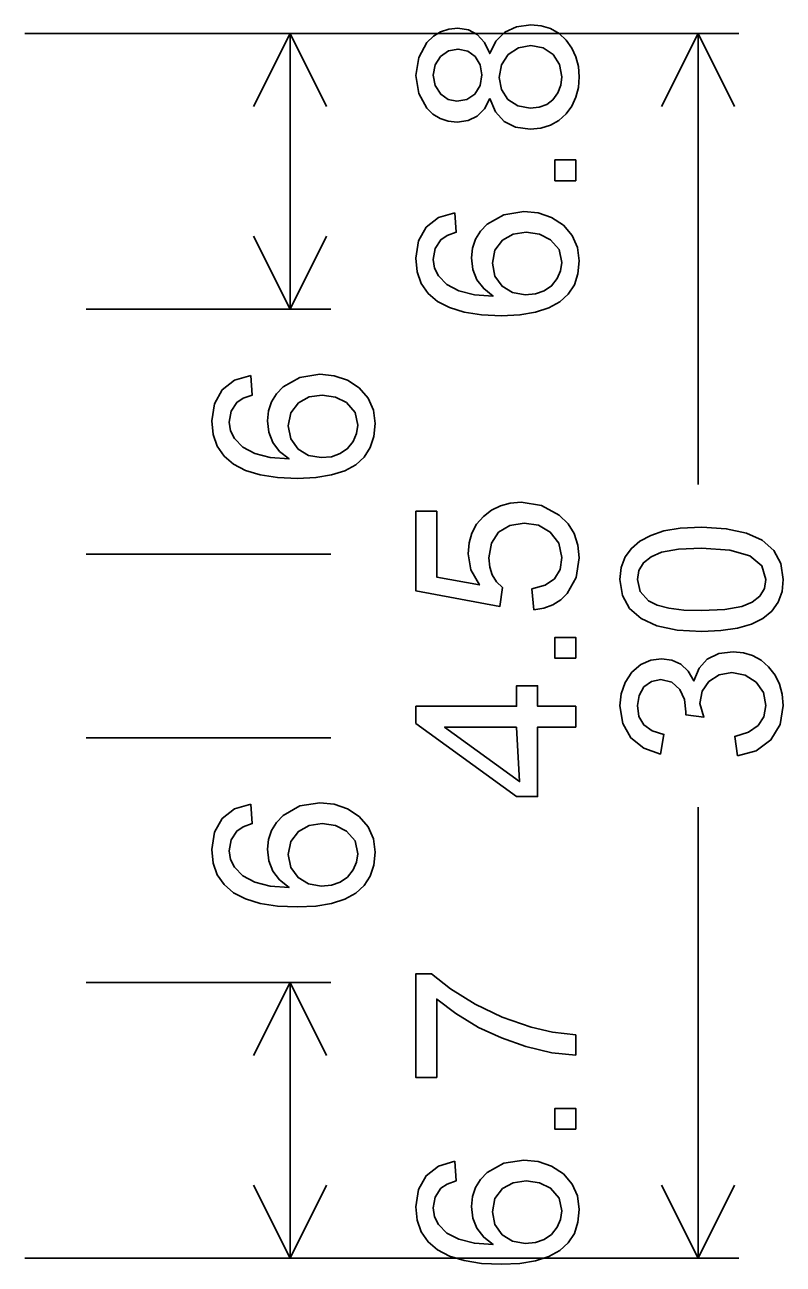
# Model space of a CAD drawing. Extents: x 1001568 to 1002149, y 1840825 to 1841423.
# Drawn here: x 1002014.699 to 1002016.248, y 1841271.943 to 1841274.474 of the extents above; entities that cross this region are included whole.
import ezdxf

# ---------------------------------------------------------------- set-up
doc = ezdxf.new("R2010")
doc.units = 0
doc.layers.add('SIGNS', color=7, linetype='Continuous')

msp = doc.modelspace()

# ---------------------------------------------------------------- linework, layer by layer
at = {"layer": 'SIGNS'}
for p, q in [((1002016.1578, 1841274.4559), (1002014.6995, 1841274.4559)), ((1002015.3245, 1841274.4559), (1002014.8245, 1841274.4559)), ((1002015.1666, 1841274.3069), (1002015.2411, 1841274.4559)), ((1002015.2411, 1841274.1747), (1002015.2411, 1841274.4559)), ((1002015.3156, 1841274.3069), (1002015.2411, 1841274.4559)), ((1002016, 1841274.3069), (1002016.0745, 1841274.4559)), ((1002016.0745, 1841273.5354), (1002016.0745, 1841274.4559)), ((1002016.149, 1841274.3069), (1002016.0745, 1841274.4559)), ((1002015.2411, 1841274.1747), (1002015.2411, 1841273.8934)), ((1002015.1666, 1841274.0425), (1002015.2411, 1841273.8934)), ((1002015.3156, 1841274.0425), (1002015.2411, 1841273.8934)), ((1002015.3245, 1841273.8934), (1002014.8245, 1841273.8934)), ((1002015.3245, 1841273.3934), (1002014.8245, 1841273.3934)), ((1002015.3245, 1841273.0184), (1002014.8245, 1841273.0184)), ((1002016.0745, 1841272.8765), (1002016.0745, 1841271.9559)), ((1002015.3245, 1841272.5184), (1002014.8245, 1841272.5184)), ((1002015.3245, 1841272.5184), (1002014.8245, 1841272.5184)), ((1002015.1666, 1841272.3694), (1002015.2411, 1841272.5184)), ((1002015.2411, 1841272.2372), (1002015.2411, 1841272.5184)), ((1002015.3156, 1841272.3694), (1002015.2411, 1841272.5184)), ((1002015.2411, 1841272.2372), (1002015.2411, 1841271.9559)), ((1002015.1666, 1841272.105), (1002015.2411, 1841271.9559)), ((1002015.3156, 1841272.105), (1002015.2411, 1841271.9559)), ((1002016, 1841272.105), (1002016.0745, 1841271.9559)), ((1002016.149, 1841272.105), (1002016.0745, 1841271.9559)), ((1002016.1578, 1841271.9559), (1002014.6995, 1841271.9559)), ((1002015.3245, 1841271.9559), (1002014.8245, 1841271.9559))]:
    msp.add_line(p, q, dxfattribs=at)
for points in [[(1002015.649, 1841274.3235), (1002015.6605, 1841274.2962), (1002015.6781, 1841274.2767), (1002015.7018, 1841274.265), (1002015.7316, 1841274.2612), (1002015.7533, 1841274.2632), (1002015.7727, 1841274.2691), (1002015.79, 1841274.2788), (1002015.8048, 1841274.2923), (1002015.8166, 1841274.308), (1002015.8249, 1841274.3259), (1002015.8299, 1841274.3457), (1002015.8315, 1841274.3676), (1002015.83, 1841274.389), (1002015.825, 1841274.4087), (1002015.8167, 1841274.4265), (1002015.8051, 1841274.4426), (1002015.7904, 1841274.4563), (1002015.7733, 1841274.4663), (1002015.7541, 1841274.472), (1002015.7327, 1841274.474), (1002015.7036, 1841274.4701), (1002015.6798, 1841274.4592), (1002015.6617, 1841274.4409), (1002015.649, 1841274.4153), (1002015.6381, 1841274.4378), (1002015.6235, 1841274.4539), (1002015.6053, 1841274.4636), (1002015.5836, 1841274.4669), (1002015.5652, 1841274.4651), (1002015.5485, 1841274.4596), (1002015.5338, 1841274.4505), (1002015.5208, 1841274.438), (1002015.5039, 1841274.4075), (1002015.4982, 1841274.3706), (1002015.5038, 1841274.3338), (1002015.5203, 1841274.3039), (1002015.533, 1841274.2914), (1002015.5476, 1841274.2825), (1002015.5641, 1841274.2772), (1002015.5825, 1841274.2754), (1002015.6049, 1841274.2785), (1002015.6235, 1841274.2874), (1002015.6382, 1841274.3024), (1002015.649, 1841274.3235)], [(1002015.7316, 1841274.3038), (1002015.7066, 1841274.3084), (1002015.6862, 1841274.3217), (1002015.6728, 1841274.3416), (1002015.6685, 1841274.3666), (1002015.6732, 1841274.3922), (1002015.6868, 1841274.4131), (1002015.7075, 1841274.4268), (1002015.7329, 1841274.4315), (1002015.7582, 1841274.4269), (1002015.7784, 1841274.4135), (1002015.7917, 1841274.3931), (1002015.7961, 1841274.368), (1002015.794, 1841274.3507), (1002015.7877, 1841274.3348), (1002015.7778, 1841274.3211), (1002015.7652, 1841274.3115), (1002015.7498, 1841274.3056), (1002015.7316, 1841274.3038)], [(1002015.582, 1841274.318), (1002015.5642, 1841274.3215), (1002015.549, 1841274.3321), (1002015.5375, 1841274.3498), (1002015.5337, 1841274.3712), (1002015.5376, 1841274.392), (1002015.5487, 1841274.4092), (1002015.5649, 1841274.4206), (1002015.5842, 1841274.4244), (1002015.604, 1841274.4204), (1002015.6195, 1841274.4091), (1002015.6297, 1841274.3921), (1002015.633, 1841274.3716), (1002015.6294, 1841274.3498), (1002015.6186, 1841274.3326), (1002015.6023, 1841274.3215), (1002015.582, 1841274.318)], [(1002015.5776, 1841274.0903), (1002015.5444, 1841274.0804), (1002015.5193, 1841274.0607), (1002015.5036, 1841274.0326), (1002015.4982, 1841273.9974), (1002015.501, 1841273.9698), (1002015.5092, 1841273.946), (1002015.5229, 1841273.9257), (1002015.542, 1841273.9093), (1002015.5667, 1841273.8965), (1002015.5968, 1841273.8874), (1002015.6323, 1841273.8818), (1002015.6732, 1841273.8801), (1002015.7104, 1841273.8817), (1002015.7426, 1841273.8871), (1002015.7699, 1841273.8958), (1002015.792, 1841273.9081), (1002015.8094, 1841273.9237), (1002015.8217, 1841273.943), (1002015.8291, 1841273.9657), (1002015.8315, 1841273.992), (1002015.828, 1841274.0195), (1002015.8174, 1841274.0439), (1002015.7993, 1841274.0648), (1002015.7748, 1841274.0805), (1002015.7478, 1841274.0899), (1002015.7187, 1841274.0928), (1002015.678, 1841274.0863), (1002015.644, 1841274.0672), (1002015.63, 1841274.0527), (1002015.6198, 1841274.0364), (1002015.6138, 1841274.0182), (1002015.6117, 1841273.998), (1002015.6145, 1841273.9743), (1002015.6228, 1841273.9534), (1002015.6366, 1841273.9353), (1002015.6557, 1841273.9201), (1002015.6175, 1841273.9229), (1002015.586, 1841273.9309), (1002015.5616, 1841273.9436), (1002015.544, 1841273.9613), (1002015.5363, 1841273.9771), (1002015.5337, 1841273.995), (1002015.5378, 1841274.0171), (1002015.5493, 1841274.0352), (1002015.562, 1841274.0439), (1002015.5806, 1841274.0504), (1002015.5776, 1841274.0903)], [(1002015.7215, 1841273.9226), (1002015.6956, 1841273.9271), (1002015.6742, 1841273.9401), (1002015.6591, 1841273.9609), (1002015.6543, 1841273.9872), (1002015.6596, 1841274.0139), (1002015.6751, 1841274.0343), (1002015.6969, 1841274.0464), (1002015.7236, 1841274.0503), (1002015.7506, 1841274.0463), (1002015.7732, 1841274.035), (1002015.7906, 1841274.0149), (1002015.7961, 1841273.9888), (1002015.7937, 1841273.9716), (1002015.7868, 1841273.9557), (1002015.7752, 1841273.941), (1002015.7603, 1841273.9307), (1002015.7426, 1841273.9245), (1002015.7215, 1841273.9226)], [(1002015.1609, 1841273.758), (1002015.1278, 1841273.7481), (1002015.1026, 1841273.7284), (1002015.0869, 1841273.7003), (1002015.0816, 1841273.6651), (1002015.0844, 1841273.6375), (1002015.0925, 1841273.6137), (1002015.1063, 1841273.5934), (1002015.1254, 1841273.577), (1002015.1501, 1841273.5642), (1002015.1801, 1841273.5551), (1002015.2157, 1841273.5496), (1002015.2566, 1841273.5478), (1002015.2938, 1841273.5494), (1002015.3259, 1841273.5548), (1002015.3532, 1841273.5635), (1002015.3754, 1841273.5758), (1002015.3927, 1841273.5914), (1002015.405, 1841273.6107), (1002015.4124, 1841273.6335), (1002015.4149, 1841273.6597), (1002015.4113, 1841273.6872), (1002015.4007, 1841273.7116), (1002015.3826, 1841273.7325), (1002015.3582, 1841273.7482), (1002015.3311, 1841273.7576), (1002015.3021, 1841273.7605), (1002015.2613, 1841273.754), (1002015.2273, 1841273.7349), (1002015.2133, 1841273.7204), (1002015.2031, 1841273.7041), (1002015.1971, 1841273.6859), (1002015.1951, 1841273.6657), (1002015.1978, 1841273.642), (1002015.2061, 1841273.6211), (1002015.2199, 1841273.603), (1002015.2391, 1841273.5878), (1002015.2008, 1841273.5906), (1002015.1694, 1841273.5986), (1002015.145, 1841273.6113), (1002015.1274, 1841273.629), (1002015.1196, 1841273.6448), (1002015.117, 1841273.6627), (1002015.1211, 1841273.6848), (1002015.1326, 1841273.7029), (1002015.1453, 1841273.7116), (1002015.1639, 1841273.7181), (1002015.1609, 1841273.758)], [(1002015.3049, 1841273.5903), (1002015.2789, 1841273.5948), (1002015.2576, 1841273.6078), (1002015.2425, 1841273.6286), (1002015.2376, 1841273.6549), (1002015.2429, 1841273.6816), (1002015.2584, 1841273.702), (1002015.2803, 1841273.7141), (1002015.307, 1841273.718), (1002015.3339, 1841273.714), (1002015.3565, 1841273.7027), (1002015.3739, 1841273.6827), (1002015.3794, 1841273.6565), (1002015.377, 1841273.6393), (1002015.3702, 1841273.6234), (1002015.3585, 1841273.6087), (1002015.3437, 1841273.5984), (1002015.3259, 1841273.5922), (1002015.3049, 1841273.5903)], [(1002016.0817, 1841273.2353), (1002016.1209, 1841273.237), (1002016.1548, 1841273.242), (1002016.1835, 1841273.2503), (1002016.2069, 1841273.262), (1002016.2252, 1841273.2769), (1002016.238, 1841273.2952), (1002016.2458, 1841273.3168), (1002016.2482, 1841273.3417), (1002016.2433, 1841273.3744), (1002016.2291, 1841273.4009), (1002016.2055, 1841273.4215), (1002016.173, 1841273.4362), (1002016.1318, 1841273.4451), (1002016.0817, 1841273.4481), (1002016.038, 1841273.4462), (1002016.0047, 1841273.4408), (1002015.9776, 1841273.4315), (1002015.9554, 1841273.4196), (1002015.9381, 1841273.405), (1002015.9255, 1841273.3878), (1002015.9174, 1841273.366), (1002015.9149, 1841273.3417), (1002015.9199, 1841273.3088), (1002015.9341, 1841273.2825), (1002015.9579, 1841273.2618), (1002015.9904, 1841273.2471), (1002016.0317, 1841273.2382), (1002016.0817, 1841273.2353)], [(1002016.0816, 1841273.2779), (1002016.0451, 1841273.2791), (1002016.0149, 1841273.2829), (1002015.991, 1841273.2892), (1002015.9733, 1841273.2982), (1002015.956, 1841273.3169), (1002015.9504, 1841273.3413), (1002015.9536, 1841273.36), (1002015.9629, 1841273.3756), (1002015.9783, 1841273.3879), (1002015.9998, 1841273.397), (1002016.0345, 1841273.4033), (1002016.0816, 1841273.4056), (1002016.1392, 1841273.4015), (1002016.1802, 1841273.3896), (1002016.2048, 1841273.3696), (1002016.2128, 1841273.3417), (1002016.2097, 1841273.3229), (1002016.2004, 1841273.3074), (1002016.185, 1841273.2952), (1002016.1634, 1841273.2864), (1002016.1289, 1841273.28), (1002016.0816, 1841273.2779)], [(1002015.8245, 1841273.04), (1002015.8245, 1841273.0825), (1002015.7465, 1841273.0825), (1002015.7465, 1841273.1245), (1002015.7039, 1841273.1245), (1002015.7039, 1841273.0825), (1002015.4982, 1841273.0825), (1002015.4982, 1841273.0475), (1002015.7039, 1841272.8981), (1002015.7465, 1841272.8981), (1002015.7465, 1841273.04), (1002015.8245, 1841273.04)], [(1002015.7039, 1841273.04), (1002015.7098, 1841272.9288), (1002015.5568, 1841273.04), (1002015.7039, 1841273.04)], [(1002015.1609, 1841272.883), (1002015.1278, 1841272.8731), (1002015.1026, 1841272.8534), (1002015.0869, 1841272.8253), (1002015.0816, 1841272.7901), (1002015.0844, 1841272.7625), (1002015.0925, 1841272.7387), (1002015.1063, 1841272.7184), (1002015.1254, 1841272.702), (1002015.1501, 1841272.6892), (1002015.1801, 1841272.6801), (1002015.2157, 1841272.6746), (1002015.2566, 1841272.6728), (1002015.2938, 1841272.6744), (1002015.3259, 1841272.6798), (1002015.3532, 1841272.6885), (1002015.3754, 1841272.7008), (1002015.3927, 1841272.7164), (1002015.405, 1841272.7357), (1002015.4124, 1841272.7585), (1002015.4149, 1841272.7847), (1002015.4113, 1841272.8122), (1002015.4007, 1841272.8366), (1002015.3826, 1841272.8575), (1002015.3582, 1841272.8732), (1002015.3311, 1841272.8826), (1002015.3021, 1841272.8855), (1002015.2613, 1841272.879), (1002015.2273, 1841272.8599), (1002015.2133, 1841272.8454), (1002015.2031, 1841272.8291), (1002015.1971, 1841272.8109), (1002015.1951, 1841272.7907), (1002015.1978, 1841272.767), (1002015.2061, 1841272.7461), (1002015.2199, 1841272.728), (1002015.2391, 1841272.7128), (1002015.2008, 1841272.7156), (1002015.1694, 1841272.7236), (1002015.145, 1841272.7363), (1002015.1274, 1841272.754), (1002015.1196, 1841272.7698), (1002015.117, 1841272.7877), (1002015.1211, 1841272.8098), (1002015.1326, 1841272.8279), (1002015.1453, 1841272.8366), (1002015.1639, 1841272.8431), (1002015.1609, 1841272.883)], [(1002015.3049, 1841272.7153), (1002015.2789, 1841272.7198), (1002015.2576, 1841272.7328), (1002015.2425, 1841272.7536), (1002015.2376, 1841272.7799), (1002015.2429, 1841272.8066), (1002015.2584, 1841272.827), (1002015.2803, 1841272.8391), (1002015.307, 1841272.843), (1002015.3339, 1841272.839), (1002015.3565, 1841272.8277), (1002015.3739, 1841272.8077), (1002015.3794, 1841272.7815), (1002015.377, 1841272.7643), (1002015.3702, 1841272.7484), (1002015.3585, 1841272.7337), (1002015.3437, 1841272.7234), (1002015.3259, 1841272.7172), (1002015.3049, 1841272.7153)], [(1002015.5776, 1841272.1537), (1002015.5444, 1841272.1438), (1002015.5193, 1841272.1241), (1002015.5036, 1841272.0959), (1002015.4982, 1841272.0608), (1002015.501, 1841272.0332), (1002015.5092, 1841272.0094), (1002015.5229, 1841271.9891), (1002015.542, 1841271.9727), (1002015.5667, 1841271.9598), (1002015.5968, 1841271.9508), (1002015.6323, 1841271.9452), (1002015.6732, 1841271.9434), (1002015.7104, 1841271.9451), (1002015.7426, 1841271.9504), (1002015.7699, 1841271.9592), (1002015.792, 1841271.9715), (1002015.8094, 1841271.9871), (1002015.8217, 1841272.0064), (1002015.8291, 1841272.0291), (1002015.8315, 1841272.0554), (1002015.828, 1841272.0828), (1002015.8174, 1841272.1072), (1002015.7993, 1841272.1282), (1002015.7748, 1841272.1439), (1002015.7478, 1841272.1532), (1002015.7187, 1841272.1562), (1002015.678, 1841272.1497), (1002015.644, 1841272.1306), (1002015.63, 1841272.1161), (1002015.6198, 1841272.0998), (1002015.6138, 1841272.0815), (1002015.6117, 1841272.0613), (1002015.6145, 1841272.0376), (1002015.6228, 1841272.0168), (1002015.6366, 1841271.9986), (1002015.6557, 1841271.9835), (1002015.6175, 1841271.9863), (1002015.586, 1841271.9943), (1002015.5616, 1841272.0069), (1002015.544, 1841272.0247), (1002015.5363, 1841272.0405), (1002015.5337, 1841272.0584), (1002015.5378, 1841272.0805), (1002015.5493, 1841272.0986), (1002015.562, 1841272.1072), (1002015.5806, 1841272.1138), (1002015.5776, 1841272.1537)], [(1002015.7215, 1841271.986), (1002015.6956, 1841271.9904), (1002015.6742, 1841272.0035), (1002015.6591, 1841272.0242), (1002015.6543, 1841272.0506), (1002015.6596, 1841272.0773), (1002015.6751, 1841272.0977), (1002015.6969, 1841272.1098), (1002015.7236, 1841272.1137), (1002015.7506, 1841272.1096), (1002015.7732, 1841272.0984), (1002015.7906, 1841272.0783), (1002015.7961, 1841272.0522), (1002015.7937, 1841272.035), (1002015.7868, 1841272.0191), (1002015.7752, 1841272.0044), (1002015.7603, 1841271.9941), (1002015.7426, 1841271.9879), (1002015.7215, 1841271.986)]]:
    msp.add_lwpolyline(points, dxfattribs=at)
for points in [[(1002015.8245, 1841274.1555), (1002015.8245, 1841274.1981), (1002015.7819, 1841274.1981), (1002015.7819, 1841274.1555)], [(1002015.7388, 1841273.2793), (1002015.7596, 1841273.283), (1002015.7778, 1841273.2898), (1002015.7938, 1841273.2998), (1002015.8073, 1841273.313), (1002015.8256, 1841273.3455), (1002015.8315, 1841273.3858), (1002015.829, 1841273.4118), (1002015.8214, 1841273.4351), (1002015.8088, 1841273.4554), (1002015.791, 1841273.4729), (1002015.7549, 1841273.4925), (1002015.7128, 1841273.4991), (1002015.6908, 1841273.4973), (1002015.6707, 1841273.4919), (1002015.6524, 1841273.4828), (1002015.636, 1841273.4701), (1002015.6222, 1841273.4541), (1002015.6124, 1841273.4361), (1002015.6066, 1841273.4161), (1002015.6046, 1841273.3941), (1002015.6105, 1841273.3614), (1002015.6277, 1841273.3303), (1002015.5408, 1841273.3462), (1002015.5408, 1841273.4809), (1002015.4982, 1841273.4809), (1002015.4982, 1841273.3182), (1002015.6698, 1841273.2865), (1002015.6748, 1841273.3248), (1002015.6627, 1841273.3366), (1002015.6541, 1841273.3508), (1002015.649, 1841273.3669), (1002015.6472, 1841273.3856), (1002015.6523, 1841273.4153), (1002015.6671, 1841273.4378), (1002015.6899, 1841273.4518), (1002015.7189, 1841273.4566), (1002015.7482, 1841273.4521), (1002015.7724, 1841273.4384), (1002015.7902, 1841273.4156), (1002015.7961, 1841273.3862), (1002015.7924, 1841273.3617), (1002015.7809, 1841273.3429), (1002015.7619, 1841273.3297), (1002015.7351, 1841273.3222)], [(1002015.8245, 1841273.1807), (1002015.8245, 1841273.2232), (1002015.7819, 1841273.2232), (1002015.7819, 1841273.1807)], [(1002016.1548, 1841272.9811), (1002016.1933, 1841272.9914), (1002016.223, 1841273.0138), (1002016.2419, 1841273.0455), (1002016.2482, 1841273.0844), (1002016.2463, 1841273.1071), (1002016.2407, 1841273.1278), (1002016.2315, 1841273.1464), (1002016.2185, 1841273.163), (1002016.203, 1841273.1764), (1002016.1857, 1841273.1862), (1002016.1668, 1841273.1919), (1002016.1461, 1841273.1939), (1002016.1164, 1841273.1901), (1002016.093, 1841273.1789), (1002016.0763, 1841273.1603), (1002016.0657, 1841273.1343), (1002016.054, 1841273.1541), (1002016.0389, 1841273.1683), (1002016.021, 1841273.1768), (1002015.9997, 1841273.1797), (1002015.9781, 1841273.1766), (1002015.9577, 1841273.1676), (1002015.9394, 1841273.1522), (1002015.9255, 1841273.1314), (1002015.9174, 1841273.1083), (1002015.9149, 1841273.0837), (1002015.9207, 1841273.0474), (1002015.9372, 1841273.0181), (1002015.9633, 1841272.9969), (1002015.9976, 1841272.9851), (1002016.0046, 1841273.0251), (1002015.9808, 1841273.0322), (1002015.9638, 1841273.0444), (1002015.9537, 1841273.0616), (1002015.9504, 1841273.0839), (1002015.9538, 1841273.1049), (1002015.9637, 1841273.1222), (1002015.979, 1841273.1335), (1002015.9984, 1841273.1372), (1002016.0208, 1841273.1318), (1002016.0372, 1841273.1167), (1002016.0465, 1841273.0963), (1002016.0496, 1841273.0712), (1002016.0496, 1841273.0648), (1002016.0862, 1841273.0604), (1002016.078, 1841273.0883), (1002016.0827, 1841273.1132), (1002016.0964, 1841273.1335), (1002016.1173, 1841273.1469), (1002016.143, 1841273.1514), (1002016.1702, 1841273.1464), (1002016.1927, 1841273.1321), (1002016.2079, 1841273.1105), (1002016.2128, 1841273.0845), (1002016.2088, 1841273.0612), (1002016.1968, 1841273.043), (1002016.1771, 1841273.0295), (1002016.1494, 1841273.021)], [(1002015.5408, 1841272.3246), (1002015.5408, 1841272.4849), (1002015.5795, 1841272.4551), (1002015.6263, 1841272.427), (1002015.6726, 1841272.4053), (1002015.7225, 1841272.388), (1002015.776, 1841272.3752), (1002015.8245, 1841272.3704), (1002015.8245, 1841272.4117), (1002015.7772, 1841272.4171), (1002015.7336, 1841272.4272), (1002015.6746, 1841272.4477), (1002015.6191, 1841272.4744), (1002015.569, 1841272.5054), (1002015.5298, 1841272.5365), (1002015.4982, 1841272.5365), (1002015.4982, 1841272.3246)], [(1002015.8245, 1841272.2189), (1002015.8245, 1841272.2615), (1002015.7819, 1841272.2615), (1002015.7819, 1841272.2189)]]:
    msp.add_lwpolyline(points, close=True, dxfattribs=at)

doc.saveas('drawing.dxf')
